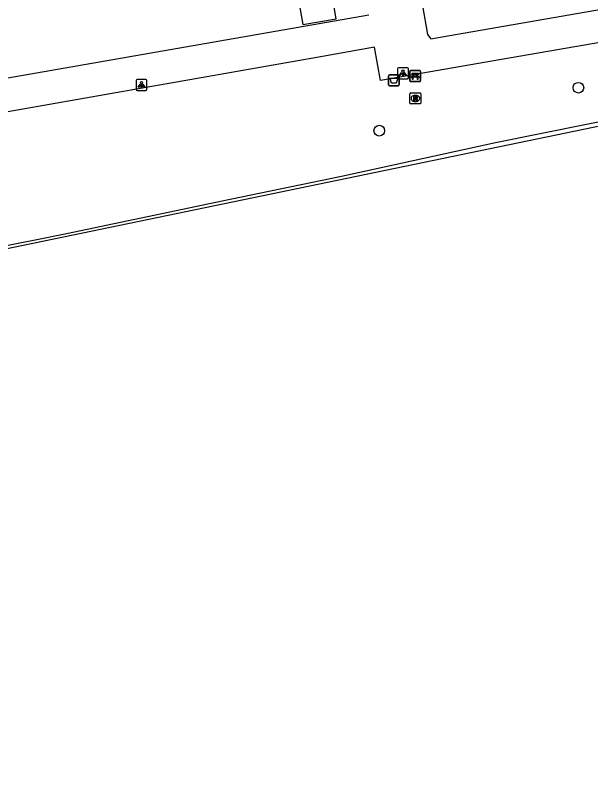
# Model space of a CAD drawing. Extents: x 162880 to 165536, y 384011 to 385179.
# Drawn here: x 164504.7 to 164557.5, y 384233.6 to 384302.7 of the extents above; entities that cross this region are included whole.
import ezdxf

# ---------------------------------------------------------------- set-up
doc = ezdxf.new("R2010")
doc.units = 0
for name, color, linetype in [('IMGEO_Afvalbak', 7, 'Continuous'), ('IMGEO_Bank', 7, 'Continuous'), ('IMGEO_Boom', 7, 'Continuous'), ('IMGEO_Geluidsscherm', 7, 'Continuous'), ('IMGEO_Hek', 7, 'Continuous'), ('IMGEO_Lichtpunt', 7, 'Continuous'), ('IMGEO_Pand', 7, 'Continuous'), ('IMGEO_Rioolput', 7, 'Continuous'), ('IMGEO_Spoorbaan_halfverhard', 7, 'Continuous'), ('IMGEO_Voetpad_open', 7, 'Continuous')]:
    doc.layers.add(name, color=color, linetype=linetype)

msp = doc.modelspace()

# ---------------------------------------------------------------- linework, layer by layer
at = {"layer": 'IMGEO_Afvalbak'}
for p, q in [((164538.943, 384296.293), (164538.943, 384297.093)), ((164538.943, 384297.093), (164538.943, 384296.293)), ((164539.043, 384297.193), (164539.833, 384297.193)), ((164539.833, 384297.193), (164539.043, 384297.193)), ((164539.933, 384297.093), (164539.933, 384296.293)), ((164539.933, 384296.293), (164539.933, 384297.093)), ((164539.833, 384296.193), (164539.043, 384296.193)), ((164539.043, 384296.193), (164539.833, 384296.193))]:
    msp.add_line(p, q, dxfattribs=at)
msp.add_lwpolyline([(164539.086, 384296.907), (164539.79, 384296.907), (164539.641, 384296.437), (164539.235, 384296.437), (164539.086, 384296.907)], dxfattribs=at)
for centre, start, end in [((164539.043, 384297.093), 90, 180), ((164539.043, 384297.093), 90, 180), ((164539.833, 384297.093), 0, 90), ((164539.833, 384297.093), 360, 90), ((164539.043, 384296.293), 180, 270), ((164539.043, 384296.293), 180, 270), ((164539.833, 384296.293), 270, 0), ((164539.833, 384296.293), 270, 0)]:
    msp.add_arc(centre, 0.1, start, end, dxfattribs=at)
at = {"layer": 'IMGEO_Bank'}
for p, q in [((164540.888, 384296.664), (164540.888, 384297.505)), ((164540.888, 384297.505), (164540.888, 384296.664)), ((164540.963, 384297.589), (164541.804, 384297.589)), ((164541.804, 384297.589), (164540.963, 384297.589)), ((164541.888, 384297.514), (164541.888, 384296.673)), ((164541.888, 384296.673), (164541.888, 384297.514)), ((164541.585, 384296.987), (164541.192, 384296.987)), ((164541.197, 384297.095), (164541.197, 384297.201)), ((164541.241, 384297.201), (164541.241, 384297.095)), ((164541.529, 384297.207), (164541.247, 384297.207)), ((164541.247, 384297.089), (164541.529, 384297.089)), ((164541.535, 384297.095), (164541.535, 384297.201)), ((164541.579, 384297.201), (164541.579, 384297.095)), ((164541.813, 384296.589), (164540.972, 384296.589)), ((164540.972, 384296.589), (164541.813, 384296.589))]:
    msp.add_line(p, q, dxfattribs=at)
for points in [[(164541.135, 384296.987), (164540.993, 384296.987), (164541.105, 384297.089), (164541.191, 384297.089)], [(164541.191, 384297.207), (164541.105, 384297.207), (164541.105, 384297.368), (164541.668, 384297.368), (164541.668, 384297.207), (164541.585, 384297.207)], [(164541.185, 384296.98), (164541.185, 384296.773), (164541.142, 384296.773), (164541.142, 384296.98)], [(164541.585, 384297.089), (164541.668, 384297.089), (164541.78, 384296.987), (164541.641, 384296.987)], [(164541.635, 384296.98), (164541.635, 384296.773), (164541.591, 384296.773), (164541.591, 384296.98)]]:
    msp.add_lwpolyline(points, dxfattribs=at)
for centre, radius, start, end in [((164540.966, 384297.511), 0.0779, 92.4484, 184.28452), ((164540.966, 384297.511), 0.0779, 92.4484, 184.28452), ((164541.81, 384297.511), 0.0779, 2.4484, 94.28452), ((164541.81, 384297.511), 0.0779, 2.4484, 94.28452), ((164541.135, 384296.98), 0.00671, 2.89567, 87.10433), ((164541.192, 384296.98), 0.00671, 92.89567, 177.10433), ((164541.19, 384297.2), 0.00671, 2.89567, 87.10433), ((164541.19, 384297.096), 0.00671, 272.89567, 357.10433), ((164541.247, 384297.2), 0.00671, 92.89567, 177.10433), ((164541.247, 384297.096), 0.00671, 182.89567, 267.10433), ((164541.529, 384297.2), 0.00671, 2.89567, 87.10433), ((164541.529, 384297.096), 0.00671, 272.89567, 357.10433), ((164541.586, 384297.2), 0.00671, 92.89567, 177.10433), ((164541.586, 384297.096), 0.00671, 182.89567, 267.10433), ((164541.584, 384296.98), 0.00671, 2.89567, 87.10433), ((164541.641, 384296.98), 0.00671, 92.89567, 177.10433), ((164540.966, 384296.667), 0.0779, 182.4484, 274.28452), ((164540.966, 384296.667), 0.0779, 182.4484, 274.28452), ((164541.81, 384296.667), 0.0779, 272.4484, 4.28452), ((164541.81, 384296.667), 0.0779, 272.4484, 4.28452)]:
    msp.add_arc(centre, radius, start, end, dxfattribs=at)
at = {"layer": 'IMGEO_Boom'}
for centre in [(164556.347, 384296.023), (164538.104, 384292.089)]:
    msp.add_circle(centre, 0.489, dxfattribs=at)
at = {"layer": 'IMGEO_Geluidsscherm'}
msp.add_lwpolyline([(164676.85, 384317.503), (164663.933, 384314.802), (164648.266, 384311.595), (164636.969, 384309.223), (164597.183, 384300.976), (164565.574, 384294.368), (164548.747, 384290.97), (164534.634, 384287.879), (164524.441, 384285.774), (164509.439, 384282.631), (164506.722, 384282.083), (164492.433, 384279.293), (164482.587, 384277.14), (164470.079, 384274.477), (164466.147, 384273.624), (164450.636, 384270.401), (164434.466, 384267.046), (164426.586, 384265.503), (164423.587, 384264.967), (164410.248, 384262.029), (164381.356, 384255.946), (164378.846, 384255.471), (164286.152, 384236.059)], dxfattribs=at)
at = {"layer": 'IMGEO_Hek'}
msp.add_lwpolyline([(164676.845, 384317.39), (164570.841, 384295.099), (164487.306, 384277.828), (164444.165, 384268.675)], dxfattribs=at)
at = {"layer": 'IMGEO_Lichtpunt'}
for p, q in [((164539.773, 384297.751), (164539.773, 384296.944)), ((164539.773, 384297.751), (164539.773, 384296.944)), ((164540.675, 384297.846), (164539.867, 384297.846)), ((164540.675, 384297.846), (164539.867, 384297.846)), ((164540.769, 384296.944), (164540.769, 384297.751)), ((164540.769, 384296.944), (164540.769, 384297.751)), ((164516.722, 384296.777), (164515.914, 384296.777)), ((164516.722, 384296.777), (164515.914, 384296.777)), ((164539.867, 384296.85), (164540.675, 384296.85)), ((164539.867, 384296.85), (164540.675, 384296.85)), ((164515.82, 384296.682), (164515.82, 384295.875)), ((164515.82, 384296.682), (164515.82, 384295.875)), ((164516.816, 384295.875), (164516.816, 384296.682)), ((164516.816, 384295.875), (164516.816, 384296.682)), ((164515.914, 384295.781), (164516.722, 384295.781)), ((164515.914, 384295.781), (164516.722, 384295.781))]:
    msp.add_line(p, q, dxfattribs=at)
for points in [[(164540.147, 384297.415), (164540.186, 384297.387), (164539.998, 384297.125), (164539.96, 384297.152), (164540.147, 384297.415)], [(164540.359, 384297.387), (164540.397, 384297.414), (164540.584, 384297.152), (164540.545, 384297.124), (164540.359, 384297.387)], [(164540.249, 384297.367), (164540.296, 384297.367), (164540.296, 384297.045), (164540.249, 384297.045), (164540.249, 384297.367)], [(164516.194, 384296.346), (164516.233, 384296.318), (164516.045, 384296.056), (164516.007, 384296.083), (164516.194, 384296.346)], [(164516.296, 384296.298), (164516.343, 384296.298), (164516.343, 384295.976), (164516.296, 384295.976), (164516.296, 384296.298)], [(164516.406, 384296.318), (164516.444, 384296.345), (164516.631, 384296.083), (164516.592, 384296.055), (164516.406, 384296.318)]]:
    msp.add_lwpolyline(points, dxfattribs=at)
for centre in [(164540.272, 384297.549), (164516.319, 384296.48)]:
    msp.add_circle(centre, 0.0994, dxfattribs=at)
for centre, start, end in [((164539.867, 384297.751), 90, 180), ((164539.867, 384297.751), 90, 180), ((164540.675, 384297.751), 0, 90), ((164540.675, 384297.751), 0, 90), ((164515.914, 384296.682), 90, 180), ((164515.914, 384296.682), 90, 180), ((164516.722, 384296.682), 0, 90), ((164516.722, 384296.682), 0, 90), ((164539.867, 384296.944), 180, 270), ((164539.867, 384296.944), 180, 270), ((164540.675, 384296.944), 270, 0), ((164540.675, 384296.944), 270, 360), ((164515.914, 384295.875), 180, 270), ((164515.914, 384295.875), 180, 270), ((164516.722, 384295.875), 270, 0), ((164516.722, 384295.875), 270, 360)]:
    msp.add_arc(centre, 0.0946, start, end, dxfattribs=at)
at = {"layer": 'IMGEO_Pand'}
msp.add_lwpolyline([(164534.167, 384302.337), (164533.623, 384305.454), (164530.559, 384304.92), (164531.103, 384301.802), (164534.167, 384302.337)], dxfattribs=at)
at = {"layer": 'IMGEO_Rioolput'}
for p, q in [((164540.914, 384294.614), (164540.914, 384295.466)), ((164540.989, 384295.54), (164541.841, 384295.54)), ((164541.915, 384295.466), (164541.915, 384294.614)), ((164541.425, 384294.76), (164541.4, 384294.76)), ((164541.402, 384295.32), (164541.427, 384295.32)), ((164541.841, 384294.54), (164540.989, 384294.54))]:
    msp.add_line(p, q, dxfattribs=at)
for points in [[(164540.914, 384294.614), (164540.914, 384295.466)], [(164540.989, 384295.54), (164541.841, 384295.54)], [(164541.915, 384295.466), (164541.915, 384294.614)], [(164541.503, 384295.238), (164541.251, 384295.24), (164541.251, 384294.84)], [(164541.251, 384294.84), (164541.375, 384294.84), (164541.375, 384295.002), (164541.386, 384295.002)], [(164541.429, 384295.159), (164541.375, 384295.159), (164541.375, 384295.078)], [(164541.375, 384295.078), (164541.427, 384295.078)], [(164541.433, 384294.973), (164541.504, 384294.84), (164541.644, 384294.84), (164541.579, 384294.966)], [(164541.841, 384294.54), (164540.989, 384294.54)]]:
    msp.add_lwpolyline(points, dxfattribs=at)
for centre, radius, start, end in [((164540.991, 384295.464), 0.0765, 91.55205, 178.44795), ((164540.991, 384295.464), 0.0765, 91.55205, 178.44795), ((164541.839, 384295.464), 0.0765, 1.55205, 88.44795), ((164541.839, 384295.464), 0.0765, 1.55205, 88.44795), ((164541.385, 384294.949), 0.0533, 26.02933, 88.69889), ((164541.411, 384295.267), 0.19, 274.7715, 282.96867), ((164541.435, 384295.063), 0.0964, 77.00612, 93.18647), ((164541.449, 384295.12), 0.0378, 276.66336, 79.67722), ((164541.502, 384295.128), 0.109, 350.36119, 89.41601), ((164541.5, 384295.128), 0.112, 277.58423, 350.98172), ((164541.484, 384294.913), 0.108, 29.51342, 73.79051), ((164540.991, 384294.616), 0.0765, 181.55205, 268.44795), ((164540.991, 384294.616), 0.0765, 181.55205, 268.44795), ((164541.839, 384294.616), 0.0765, 271.55205, 358.44795), ((164541.839, 384294.616), 0.0765, 271.55205, 358.44795)]:
    msp.add_arc(centre, radius, start, end, dxfattribs=at)
for centre, major_axis, ratio, start_param, end_param in [((164541.401, 384295.04), (-0.387, 0.002), 0.722429, 4.712389, 7.853982), ((164541.426, 384295.04), (-0.39, 0.002), 0.717154, 1.570796, 4.712389)]:
    msp.add_ellipse(centre, major_axis=major_axis, ratio=ratio, start_param=start_param, end_param=end_param, dxfattribs=at)
at = {"layer": 'IMGEO_Spoorbaan_halfverhard'}
msp.add_lwpolyline([(164676.805, 384317.608), (164676.845, 384317.39), (164570.841, 384295.099), (164487.306, 384277.828), (164444.165, 384268.675), (164308.907, 384240.511), (164298.742, 384238.478), (164285.806, 384235.656), (164283.523, 384235.158), (164279.904, 384234.412), (164276.237, 384233.569)], dxfattribs=at)
at = {"layer": 'IMGEO_Voetpad_open'}
for points in [[(164542.076, 384303.524), (164542.531, 384300.894), (164542.816, 384300.508), (164543.678, 384300.64), (164566.746, 384304.692), (164566.149, 384307.752)], [(164501.4, 384296.463), (164537.143, 384302.704)], [(164571.047, 384302.351), (164549.296, 384298.603), (164538.214, 384296.671), (164537.662, 384299.741), (164532.895, 384298.894), (164502.312, 384293.505)]]:
    msp.add_lwpolyline(points, dxfattribs=at)

doc.saveas('drawing.dxf')
